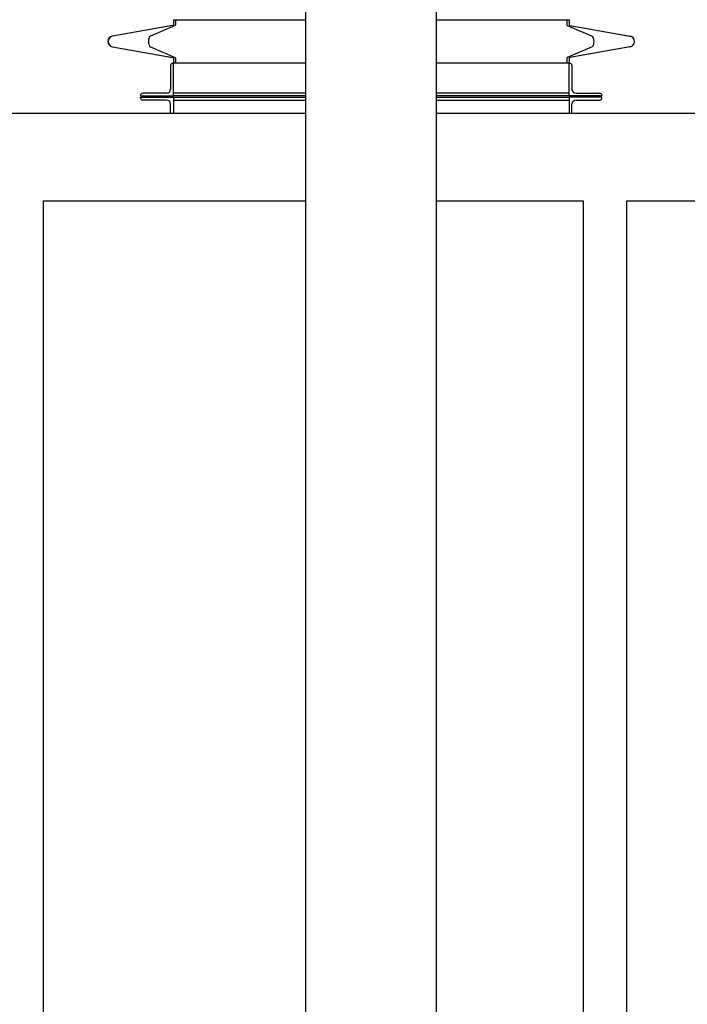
# Model space of a CAD drawing. Header units: inches. Extents: x 24 to 1128, y -94 to 748.
# Tile 483 of 546: x 500 to 561, y 524 to 615. Entities that reach past the tile are written whole.
import ezdxf

# ---------------------------------------------------------------- set-up
doc = ezdxf.new("R2010")
doc.units = ezdxf.units.IN
doc.header["$LTSCALE"] = 32
doc.header["$MEASUREMENT"] = 0
doc.layers.add('Dimension (ANSI)', color=7, linetype='Continuous', lineweight=25)
doc.layers.add('Visible (ANSI)', color=7, linetype='Continuous', lineweight=30)
doc.styles.add('Note Text (ANSI)', font='tahoma.ttf')
doc.dimstyles.new('Architectural (ANSI)', dxfattribs={"dimscale": 32, "dimtxt": 0.125, "dimasz": 0.098425, "dimexe": 0.125, "dimexo": 0.0625, "dimgap": 0.031496, "dimtad": 0, "dimtih": 1, "dimtoh": 1, "dimdec": 4, "dimrnd": 1e-08, "dimzin": 3, "dimdsep": 46, "dimlunit": 4, "dimtxsty": 'Note Text (ANSI)', "dimcen": 0.09, "dimdle": 0.393701, "dimclrd": 256, "dimclre": 256, "dimclrt": 256, "dimadec": 0, "dimazin": 3, "dimtfac": 0.96, "dimtofl": 0, "dimtmove": 0, "dimatfit": 3, "dimfxl": 1, "dimfrac": 2, "dimtolj": 1, "dimtzin": 12, "dimlwd": -1, "dimlwe": -1, "dimarcsym": 0})

# ---------------------------------------------------------------- blocks, each defined once
blk = doc.blocks.new('*D15')
at = {"layer": 'Defpoints', "color": 0, "transparency": 16777216}
for p in [(692.915, 562.239), (493.915, 496.383), (692.915, 464.957)]:
    blk.add_point(p, dxfattribs=at)
at = {"layer": 'Dimension (ANSI)', "transparency": 16777216}
for p, q in [((692.915, 560.239), (692.915, 460.957)), ((493.915, 494.383), (493.915, 460.957)), ((497.065, 464.957), (578.675, 464.957)), ((689.766, 464.957), (594.155, 464.957))]:
    blk.add_line(p, q, dxfattribs=at)
for points in [[(497.065, 465.481), (497.065, 464.432), (493.915, 464.957)], [(689.766, 465.481), (689.766, 464.432), (692.915, 464.957)]]:
    blk.add_solid(points, dxfattribs=at)
at = {"layer": 'Dimension (ANSI)', "transparency": 16777216, "insert": (579.683, 467.036), "char_height": 4, "attachment_point": 1, "style": 'Note Text (ANSI)'}
blk.add_mtext('\\A1;16\'-7"', dxfattribs=at)

msp = doc.modelspace()

# ---------------------------------------------------------------- linework, layer by layer
at = {"layer": 'Visible (ANSI)'}
for p, q in [((525.97679, 512.38341), (525.97679, 636.12041)), ((537.97679, 512.38341), (537.97679, 636.12041)), ((513.82154, 614.68391), (525.97679, 614.68391)), ((513.82154, 614.68391), (513.82154, 614.22695)), ((513.83349, 614.68391), (513.83349, 614.22695)), ((514.02349, 614.68391), (514.02349, 614.22695)), ((537.97679, 614.68391), (550.13394, 614.68391)), ((549.93199, 614.68391), (549.93199, 614.22695)), ((550.12199, 614.68391), (550.12199, 614.22695)), ((550.13394, 614.68391), (550.13394, 614.22695)), ((513.757, 614.15004), (508.23472, 613.17631)), ((513.76895, 614.15004), (508.24667, 613.17631)), ((513.99676, 614.15004), (511.70935, 613.17631)), ((549.95872, 614.15004), (552.24613, 613.17631)), ((550.18653, 614.15004), (555.70881, 613.17631)), ((550.19848, 614.15004), (555.72077, 613.17631)), ((508.23472, 612.19151), (513.757, 611.21778)), ((508.24667, 612.19151), (513.76895, 611.21778)), ((511.70935, 612.19151), (513.99676, 611.21778)), ((552.24613, 612.19151), (549.95872, 611.21778)), ((555.70881, 612.19151), (550.18653, 611.21778)), ((555.72077, 612.19151), (550.19848, 611.21778)), ((513.82154, 611.14086), (513.82154, 610.68391)), ((513.83349, 611.14086), (513.83349, 610.68391)), ((514.02349, 611.14086), (514.02349, 610.68391)), ((549.93199, 611.14086), (549.93199, 610.68391)), ((550.12199, 611.14086), (550.12199, 610.68391)), ((550.13394, 611.14086), (550.13394, 610.68391)), ((513.57154, 610.49391), (513.57154, 608.31391)), ((513.82154, 610.68391), (513.76154, 610.68391)), ((513.82154, 607.68391), (513.82154, 610.68391)), ((525.97679, 610.68391), (513.82154, 610.68391)), ((550.13394, 610.68391), (537.97679, 610.68391)), ((550.13394, 607.68391), (550.13394, 610.68391)), ((550.13394, 610.68391), (550.19394, 610.68391)), ((550.38394, 610.49391), (550.38394, 608.31391)), ((510.82154, 607.74391), (510.82154, 607.68391)), ((510.82154, 607.68391), (513.82154, 607.68391)), ((510.82154, 607.49891), (510.82154, 607.55891)), ((510.82154, 607.55891), (513.82154, 607.55891)), ((513.19154, 607.93391), (511.01154, 607.93391)), ((525.97679, 607.93391), (513.82154, 607.93391)), ((513.82154, 607.74391), (513.82154, 607.68391)), ((525.97679, 607.68391), (513.82154, 607.68391)), ((513.82154, 607.55891), (513.82154, 606.05891)), ((513.82154, 607.55891), (525.97679, 607.55891)), ((513.82154, 607.49891), (513.82154, 607.55891)), ((550.13394, 607.93391), (537.97679, 607.93391)), ((550.13394, 607.68391), (537.97679, 607.68391)), ((537.97679, 607.55891), (550.13394, 607.55891)), ((550.13394, 607.74391), (550.13394, 607.68391)), ((553.13394, 607.68391), (550.13394, 607.68391)), ((553.13394, 607.55891), (550.13394, 607.55891)), ((550.13394, 607.55891), (550.13394, 606.05891)), ((550.13394, 607.49891), (550.13394, 607.55891)), ((550.76394, 607.93391), (552.94394, 607.93391)), ((553.13394, 607.74391), (553.13394, 607.68391)), ((553.13394, 607.49891), (553.13394, 607.55891)), ((513.19154, 607.30891), (511.01154, 607.30891)), ((513.57154, 606.05891), (513.57154, 606.92891)), ((513.82154, 607.30891), (525.97679, 607.30891)), ((537.97679, 607.30891), (550.13394, 607.30891)), ((550.38394, 606.05891), (550.38394, 606.92891)), ((550.76394, 607.30891), (552.94394, 607.30891)), ((525.97679, 606.05891), (493.91529, 606.05891)), ((692.91529, 606.05891), (537.97679, 606.05891)), ((501.91529, 598.05891), (525.97679, 598.05891)), ((501.91529, 496.38341), (501.91529, 598.05891)), ((537.97679, 598.05891), (551.41529, 598.05891)), ((551.41529, 598.05891), (551.41529, 488.05891)), ((555.41529, 598.05891), (599.41529, 598.05891)), ((555.41529, 488.05891), (555.41529, 598.05891))]:
    msp.add_line(p, q, dxfattribs=at)
for centre, radius, start, end in [((513.74344, 614.22695), 0.0781, 280, 0), ((513.75539, 614.22695), 0.0781, 280, 0), ((550.20009, 614.22695), 0.0781, 180, 260), ((550.21204, 614.22695), 0.0781, 180, 260), ((508.32154, 612.68391), 0.5, 100, 260), ((508.33349, 612.68391), 0.5, 100, 260), ((555.62199, 612.68391), 0.5, 280, 80), ((555.63394, 612.68391), 0.5, 280, 80), ((513.74344, 611.14086), 0.0781, 0, 80), ((513.75539, 611.14086), 0.0781, 0, 80), ((550.20009, 611.14086), 0.0781, 100, 180), ((550.21204, 611.14086), 0.0781, 100, 180), ((513.76154, 610.49391), 0.19, 90, 180), ((550.19394, 610.49391), 0.19, 0, 90), ((513.19154, 608.31391), 0.38, 270, 0), ((550.76394, 608.31391), 0.38, 180, 270), ((511.01154, 607.74391), 0.19, 90, 180), ((511.01154, 607.49891), 0.19, 180, 270), ((552.94394, 607.74391), 0.19, 0, 90), ((552.94394, 607.49891), 0.19, 270, 0), ((513.19154, 606.92891), 0.38, 0, 90), ((550.76394, 606.92891), 0.38, 90, 180)]:
    msp.add_arc(centre, radius, start, end, dxfattribs=at)
for centre, major_axis, start_param, end_param in [((513.99114, 614.22695), (0, 0.0781), 3.31612558, 4.71238898), ((549.96434, 614.22695), (0, 0.0781), 1.57079633, 2.96705973), ((511.74532, 612.68391), (0, -0.5), 3.31612558, 6.10865238), ((552.21017, 612.68391), (0, -0.5), 0.17453293, 2.96705973), ((513.99114, 611.14086), (0, 0.0781), 4.71238898, 6.10865238), ((549.96434, 611.14086), (0, 0.0781), 0.17453293, 1.57079633)]:
    msp.add_ellipse(centre, major_axis=major_axis, ratio=0.41421356, start_param=start_param, end_param=end_param, dxfattribs=at)

# ---------------------------------------------------------------- dimensions: what is measured, and where the dimension line sits
at = {"layer": 'Dimension (ANSI)'}
dim = msp.add_linear_dim(base=(692.91529, 464.95655), p1=(493.91529, 496.38341), p2=(692.91529, 562.23882), dimstyle='Architectural (ANSI)', override={"dimgap": 0.031496, "dimtih": 0, "dimtoh": 0, "dimdec": 4, "dimlfac": 1, "dimtol": 0, "dimlim": 0, "dimtp": 0, "dimtm": 0, "dimtdec": 2, "dimatfit": 1}, dxfattribs=at)
dim.commit()
dim.dimension.update_dxf_attribs({"geometry": '*D15', "text_midpoint": (586.41529, 464.95655), "dimtype": 160})

doc.saveas('drawing.dxf')
